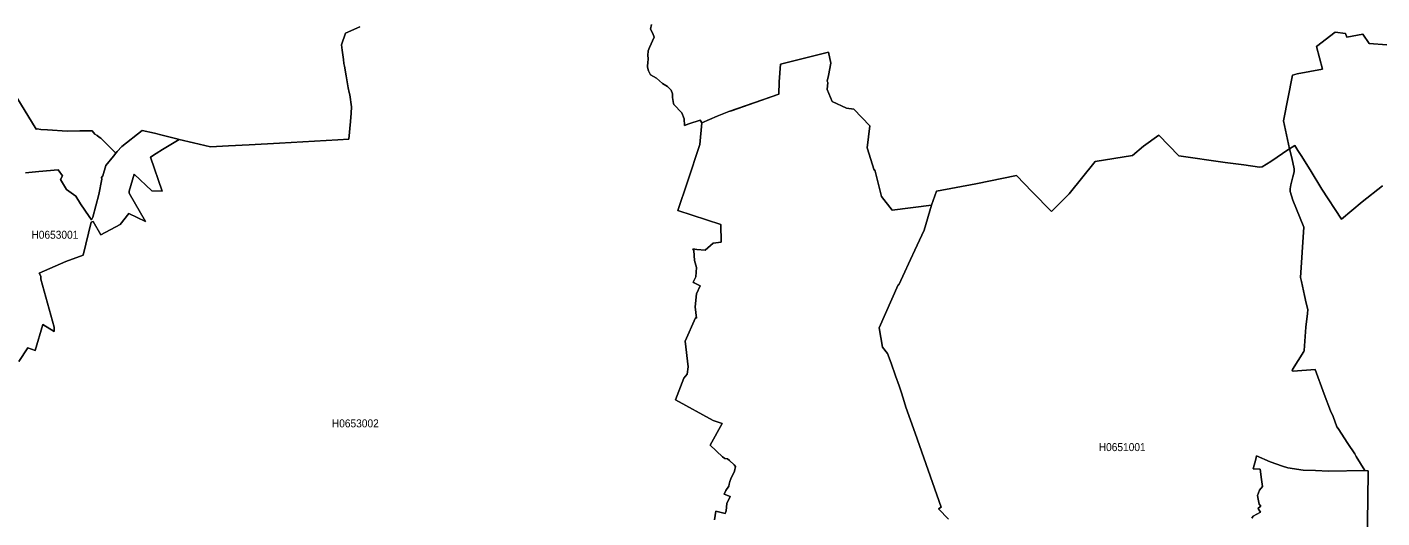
# Model space of a CAD drawing. Extents: x 369010 to 739155, y 6377141 to 6616555.
# Drawn here: x 545403 to 562331, y 6581459 to 6587599 of the extents above; entities that cross this region are included whole.
import ezdxf
from ezdxf.enums import TextEntityAlignment as Align

# ---------------------------------------------------------------- set-up
doc = ezdxf.new("R2010")
doc.units = 0
doc.header["$LTSCALE"] = 40
doc.layers.add('1', color=7, linetype='Continuous', lineweight=13)
doc.layers.add('2', color=7, linetype='Continuous')

msp = doc.modelspace()

# ---------------------------------------------------------------- linework, layer by layer
at = {"layer": '1'}
for points in [[(553616.01, 6586368.33), (553614.36, 6586450.25), (553583.74, 6586525.89), (553485.26, 6586630.49), (553477.82, 6586644.06), (553466.56, 6586716.38), (553467.72, 6586764.38), (553449.02, 6586810.72), (553402.68, 6586854.74), (553341.61, 6586893.97), (553266.14, 6586958.02), (553193.65, 6587002.87), (553167.17, 6587052.02), (553152.6, 6587095.72), (553153.93, 6587119.55), (553160.38, 6587146.69), (553164.02, 6587203.79), (553160.71, 6587243.51), (553163.19, 6587301.77), (553177.59, 6587341.66), (553238, 6587473.56), (553221.45, 6587518.25), (553190.5, 6587574.02), (553203.25, 6587632.28)], [(553203.25, 6587632.28), (553190.5, 6587574.02), (553221.45, 6587518.25), (553238, 6587473.56), (553177.59, 6587341.66), (553163.19, 6587301.77), (553160.71, 6587243.51), (553164.02, 6587203.79), (553160.38, 6587146.69), (553153.93, 6587119.55), (553152.6, 6587095.72), (553167.17, 6587052.02), (553193.65, 6587002.87), (553266.14, 6586958.02), (553341.61, 6586893.97), (553402.68, 6586854.74), (553449.02, 6586810.72), (553467.72, 6586764.38), (553466.56, 6586716.38), (553477.82, 6586644.06), (553485.26, 6586630.49), (553583.74, 6586525.89), (553614.36, 6586450.25), (553616.01, 6586368.33), (553671.29, 6586386.86), (553810.98, 6586435.03), (553823.06, 6586415.99), (553834.15, 6586398.78), (554025.3, 6586485.17), (554169.95, 6586540.62), (554203.88, 6586552.53), (554797.38, 6586760.41), (554798.54, 6586911.84), (554814.92, 6587133.62), (555416.53, 6587285.55), (555445.66, 6587145.37), (555416.53, 6586993.44), (555400.15, 6586920.28), (555408.09, 6586903.4), (555397.99, 6586817.51), (555462.38, 6586669.38), (555639.96, 6586584.14), (555731.48, 6586570.57), (555932.9, 6586364.85), (555899.97, 6586087.96), (555986.36, 6585810.08), (555995.96, 6585812.23), (556076.56, 6585477.75), (556211.78, 6585308.27), (556702.99, 6585371), (556765.55, 6585544.45), (557258.26, 6585639.78), (557763.54, 6585741.07), (557962.48, 6585538.66), (558203.78, 6585291.72), (558422.08, 6585514.33), (558748.46, 6585916.83), (559212.7, 6585993.63), (559351.22, 6586107), (559543.87, 6586247.01), (559795.6, 6585989.32), (560372.22, 6585906.24), (560606.9, 6585875.46), (560801.87, 6585846.33), (560834.97, 6585849.31), (560941.88, 6585917.83), (561168.95, 6586070.42), (561176.73, 6586075.22), (561101.1, 6586427.25), (561212.15, 6586996.08), (561271.4, 6587012.47), (561588.84, 6587072.22), (561513.7, 6587354.73), (561747.22, 6587535.63), (561876.65, 6587517.59), (561891.71, 6587472.24)], [(549560.01, 6587601.83), (549381.76, 6587522.22), (549333.1, 6587377.74), (549340.55, 6587309.05), (549355.61, 6587193.86), (549361.57, 6587142.89), (549368.52, 6587107.47), (549387.39, 6586987.97), (549416.02, 6586838.19), (549428.43, 6586780.76), (549433.73, 6586750.97), (549457.72, 6586602.68), (549452.76, 6586519.76), (549443.66, 6586416.32), (549420.65, 6586195.87), (549285.1, 6586188.42), (548992.33, 6586170.38), (548558.21, 6586148.37), (548175.4, 6586124.71), (547920.69, 6586114.44), (547696.1, 6586098.56), (547482.27, 6586149.7), (547300.88, 6586194.22), (547092.84, 6586067.44), (547016.54, 6586017.29), (546943.06, 6585972.77), (547088.87, 6585547.26), (546961.76, 6585550.24), (546741.64, 6585757.62), (546678.91, 6585547.26), (546677.09, 6585521.11), (546883.97, 6585167.93), (546675.27, 6585266.73), (546565.38, 6585131.02), (546325.73, 6585000.44), (546228.91, 6585168.09), (546202.76, 6585158.82), (546102.63, 6584745.56), (545887.47, 6584666.28), (545554.31, 6584521.47), (545574.17, 6584481.75), (545574.17, 6584447.16), (545742.33, 6583843.07), (545742.66, 6583790.77), (545599.33, 6583876.66), (545502.68, 6583551.12), (545413.47, 6583588.36), (545301.09, 6583413.75)], [(545903.53, 6586296.66), (546059.76, 6586298.98), (546215.83, 6586302.62), (546249.1, 6586257.94), (546279.72, 6586240.56), (546304.54, 6586222.85), (546323.58, 6586207.13), (546406.49, 6586127.19), (546413.28, 6586120.24), (546513.24, 6586022.76), (546528.8, 6586041.79), (546587.55, 6586105.18), (546841.93, 6586306.76), (546996.18, 6586271.18), (547091.85, 6586244.7), (547289.95, 6586196.87), (547300.88, 6586194.22), (547482.27, 6586149.7), (547696.1, 6586098.56), (547920.69, 6586114.44), (548175.4, 6586124.71), (548558.21, 6586148.37), (548992.33, 6586170.38), (549285.1, 6586188.42), (549420.65, 6586195.87), (549443.66, 6586416.32), (549452.76, 6586519.76), (549457.72, 6586602.68), (549433.73, 6586750.97), (549428.43, 6586780.76), (549416.02, 6586838.19), (549387.39, 6586987.97), (549368.52, 6587107.47), (549361.57, 6587142.89), (549355.61, 6587193.86), (549340.55, 6587309.05), (549333.1, 6587377.74), (549381.76, 6587522.22), (549560.01, 6587601.83)], [(562394.51, 6587378.07), (562170.25, 6587394.12), (562093.62, 6587511.46), (561891.71, 6587472.24), (561876.65, 6587517.59), (561747.22, 6587535.63), (561513.7, 6587354.73), (561588.84, 6587072.22), (561271.4, 6587012.47), (561212.15, 6586996.08), (561101.1, 6586427.25), (561176.73, 6586075.22), (561178.06, 6586076.05), (561242.6, 6586115.77), (561280.67, 6586053.04)], [(561891.71, 6587472.24), (562093.62, 6587511.46), (562170.25, 6587394.12), (562394.51, 6587378.07)], [(555986.36, 6585810.08), (555899.97, 6586087.96), (555932.9, 6586364.85), (555731.48, 6586570.57), (555639.96, 6586584.14), (555462.38, 6586669.38), (555397.99, 6586817.51), (555408.09, 6586903.4), (555400.15, 6586920.28), (555416.53, 6586993.44), (555445.66, 6587145.37), (555416.53, 6587285.55), (554814.92, 6587133.62), (554798.54, 6586911.84), (554797.38, 6586760.41), (554169.95, 6586540.62), (554025.3, 6586485.17), (553834.15, 6586398.78)], [(545184.58, 6586865.67), (545516.74, 6586320.99), (545526.51, 6586326.95), (545526.84, 6586326.45), (545573.68, 6586317.02), (545656.43, 6586314.21), (545903.53, 6586296.66)], [(545382.35, 6585777.15), (545548.19, 6585791.55), (545791.48, 6585812.9), (545843.45, 6585739.08), (545820.28, 6585690.59), (545895.91, 6585567.45), (546009.95, 6585483.05), (546071.51, 6585388.71), (546177.44, 6585227.18), (546207.06, 6585185.64), (546225.76, 6585220.39), (546298.92, 6585504.89), (546337.31, 6585694.4), (546332.02, 6585715.75), (546348.57, 6585737.43), (546384.98, 6585868.84), (546482.79, 6585985.35), (546513.24, 6586022.76), (546413.28, 6586120.24), (546406.49, 6586127.19), (546323.58, 6586207.13), (546304.54, 6586222.85), (546279.72, 6586240.56), (546249.1, 6586257.94), (546215.83, 6586302.62), (546059.76, 6586298.98), (545903.53, 6586296.66), (545656.43, 6586314.21), (545573.68, 6586317.02), (545526.84, 6586326.45), (545526.51, 6586326.95), (545516.74, 6586320.99), (545184.58, 6586865.67)], [(545301.09, 6583413.75), (545413.47, 6583588.36), (545502.68, 6583551.12), (545599.33, 6583876.66), (545742.66, 6583790.77), (545742.33, 6583843.07), (545574.17, 6584447.16), (545574.17, 6584481.75), (545554.31, 6584521.47), (545887.47, 6584666.28), (546102.63, 6584745.56), (546202.76, 6585158.82), (546228.91, 6585168.09), (546325.73, 6585000.44), (546565.38, 6585131.02), (546675.27, 6585266.73), (546883.97, 6585167.93), (546677.09, 6585521.11), (546678.91, 6585547.26), (546741.64, 6585757.62), (546961.76, 6585550.24), (547088.87, 6585547.26), (546943.06, 6585972.77), (547016.54, 6586017.29), (547092.84, 6586067.44), (547300.88, 6586194.22), (547289.95, 6586196.87), (547091.85, 6586244.7), (546996.18, 6586271.18), (546841.93, 6586306.76), (546587.55, 6586105.18), (546528.8, 6586041.79), (546513.24, 6586022.76), (546482.79, 6585985.35), (546384.98, 6585868.84), (546348.57, 6585737.43), (546332.02, 6585715.75), (546337.31, 6585694.4), (546298.92, 6585504.89), (546225.76, 6585220.39), (546207.06, 6585185.64), (546177.44, 6585227.18), (546071.51, 6585388.71), (546009.95, 6585483.05), (545895.91, 6585567.45), (545820.28, 6585690.59), (545843.45, 6585739.08), (545791.48, 6585812.9), (545548.19, 6585791.55), (545382.35, 6585777.15)], [(553991.38, 6581434.49), (554006.44, 6581542.4), (554123.61, 6581513.43), (554136.36, 6581547.03), (554146.78, 6581638.72), (554186.17, 6581724.78), (554114.35, 6581756.06), (554135.2, 6581800.25), (554169.95, 6581854.7), (554176.91, 6581881.51), (554181.54, 6581912.79), (554196.77, 6581947.55), (554240.79, 6582044.04), (554252.38, 6582101.97), (554237.31, 6582122.98), (554179.39, 6582179.09), (554154.56, 6582195.97), (554121.79, 6582203.92), (554090.18, 6582223.28), (553937.26, 6582368.59), (554088.36, 6582638.53), (553973.34, 6582676.43), (553506.12, 6582936.11), (553610.05, 6583208.36), (553651.43, 6583256.02), (553663.35, 6583348.87), (553623.13, 6583668.3), (553754.04, 6583962.89), (553765.63, 6583956.44), (553748.75, 6584100.43), (553766.12, 6584262.79), (553813.13, 6584362.25), (553737.33, 6584400.15), (553726.24, 6584407.44), (553757.52, 6584472.98), (553763.64, 6584533.05), (553767.61, 6584589.49), (553741.46, 6584679.69), (553733.69, 6584805.31), (553722.27, 6584826), (553772.75, 6584817.89), (553873.54, 6584807.62), (553976.48, 6584895.84), (554073.96, 6584907.26), (554069.33, 6585128.37), (553532.27, 6585305.3), (553653.58, 6585663.78), (553807.5, 6586130.33), (553834.15, 6586398.78), (553810.98, 6586435.03), (553671.29, 6586386.86), (553616.01, 6586368.33)], [(553834.15, 6586398.78), (553807.5, 6586130.33), (553653.58, 6585663.78), (553532.27, 6585305.3), (554069.33, 6585128.37), (554073.96, 6584907.26), (553976.48, 6584895.84), (553873.54, 6584807.62), (553772.75, 6584817.89), (553722.27, 6584826), (553733.69, 6584805.31), (553741.46, 6584679.69), (553767.61, 6584589.49), (553763.64, 6584533.05), (553757.52, 6584472.98), (553726.24, 6584407.44), (553737.33, 6584400.15), (553813.13, 6584362.25), (553766.12, 6584262.79), (553748.75, 6584100.43), (553765.63, 6583956.44), (553754.04, 6583962.89), (553623.13, 6583668.3), (553663.35, 6583348.87), (553651.43, 6583256.02), (553610.05, 6583208.36), (553506.12, 6582936.11), (553973.34, 6582676.43), (554088.36, 6582638.53), (553937.26, 6582368.59), (554090.18, 6582223.28), (554121.79, 6582203.92), (554154.56, 6582195.97), (554179.39, 6582179.09), (554237.31, 6582122.98), (554252.38, 6582101.97), (554240.79, 6582044.04), (554196.77, 6581947.55), (554181.54, 6581912.79), (554176.91, 6581881.51), (554169.95, 6581854.7), (554135.2, 6581800.25), (554114.35, 6581756.06), (554186.17, 6581724.78), (554146.78, 6581638.72), (554136.36, 6581547.03), (554123.61, 6581513.43), (554006.44, 6581542.4), (553991.38, 6581434.49)], [(560812.79, 6581531.14), (560789.62, 6581566.56), (560786.8, 6581580.13), (560816.93, 6581605.95), (560799.22, 6581630.61), (560782.83, 6581691.85), (560777.37, 6581740.84), (560803.19, 6581804.89), (560840.1, 6581852.72), (560825.7, 6581938.45), (560809.31, 6582068.04), (560720.77, 6582072.01), (560756.19, 6582192), (560764.46, 6582235.53), (560933.44, 6582162.04), (561088.68, 6582104.78), (561154.89, 6582085.75), (561347.04, 6582054.3), (561500.95, 6582050.16), (561665.63, 6582042.05), (562116.13, 6582052.65), (562008.22, 6582227.09), (561991.18, 6582258.53), (561903.96, 6582390.94), (561782.97, 6582578.12), (561768.41, 6582597.48), (561721.57, 6582726.74), (561689.63, 6582798.41), (561611.35, 6583005.45), (561498.14, 6583314.78), (561220.26, 6583294.42), (561210.66, 6583298.39), (561212.15, 6583314.78), (561355.15, 6583539.7), (561358.62, 6583553.27), (561382.45, 6583844.89), (561399.17, 6584017.67), (561405.62, 6584066.17), (561386.26, 6584145.28), (561361.93, 6584240.11), (561324.53, 6584415.88), (561313.6, 6584466.19), (561355.15, 6585095.77), (561217.45, 6585435.05), (561182.86, 6585542.63), (561182.86, 6585574.9), (561194.11, 6585626.54), (561216.78, 6585726.67), (561232.84, 6585789.73), (561232.84, 6585823.65), (561205.53, 6585962.51), (561178.06, 6586076.05), (561168.95, 6586070.42), (560941.88, 6585917.83), (560834.97, 6585849.31), (560801.87, 6585846.33), (560606.9, 6585875.46), (560372.22, 6585906.24), (559795.6, 6585989.32), (559543.87, 6586247.01), (559351.22, 6586107), (559212.7, 6585993.63), (558748.46, 6585916.83), (558422.08, 6585514.33), (558203.78, 6585291.72), (557962.48, 6585538.66), (557763.54, 6585741.07), (557258.26, 6585639.78), (556765.55, 6585544.45), (556702.99, 6585371)], [(562336.58, 6585611.81), (562086.18, 6585411.05), (561827.49, 6585194.9), (561579.9, 6585572.58), (561433.1, 6585814.05), (561320.22, 6585990.65), (561280.67, 6586053.04), (561242.6, 6586115.77), (561178.06, 6586076.05)], [(561178.06, 6586076.05), (561205.53, 6585962.51), (561232.84, 6585823.65), (561232.84, 6585789.73), (561216.78, 6585726.67), (561194.11, 6585626.54), (561182.86, 6585574.9), (561182.86, 6585542.63), (561217.45, 6585435.05), (561355.15, 6585095.77), (561313.6, 6584466.19), (561324.53, 6584415.88), (561361.93, 6584240.11), (561386.26, 6584145.28), (561405.62, 6584066.17), (561399.17, 6584017.67), (561382.45, 6583844.89), (561358.62, 6583553.27), (561355.15, 6583539.7), (561212.15, 6583314.78), (561210.66, 6583298.39), (561220.26, 6583294.42), (561498.14, 6583314.78), (561611.35, 6583005.45), (561689.63, 6582798.41), (561721.57, 6582726.74), (561768.41, 6582597.48), (561782.97, 6582578.12), (561903.96, 6582390.94), (561991.18, 6582258.53), (562008.22, 6582227.09), (562116.13, 6582052.65), (562159.49, 6582048.67), (562160.82, 6582023.52), (562144.93, 6581093.72)], [(561280.67, 6586053.04), (561320.22, 6585990.65), (561433.1, 6585814.05), (561579.9, 6585572.58), (561827.49, 6585194.9), (562086.18, 6585411.05), (562336.58, 6585611.81)], [(556916.49, 6581445.25), (556789.22, 6581571.36), (556825.63, 6581592.54), (556501.08, 6582518.21), (556384.4, 6582843.75), (556349.31, 6582957.79), (556325.64, 6583037.56), (556297.67, 6583112.7), (556252.49, 6583236.33), (556197.71, 6583392.9), (556154.51, 6583513.88), (556092.28, 6583593.98), (556048.59, 6583835.29), (556285.59, 6584375.99), (556293.37, 6584373.18), (556343.35, 6584483.9), (556441.66, 6584691.28), (556495.12, 6584807.79), (556611.8, 6585056.87), (556702.99, 6585371), (556211.78, 6585308.27), (556076.56, 6585477.75), (555995.96, 6585812.23), (555986.36, 6585810.08)], [(556702.99, 6585371), (556611.8, 6585056.87), (556495.12, 6584807.79), (556441.66, 6584691.28), (556343.35, 6584483.9), (556293.37, 6584373.18), (556285.59, 6584375.99), (556048.59, 6583835.29), (556092.28, 6583593.98), (556154.51, 6583513.88), (556197.71, 6583392.9), (556252.49, 6583236.33), (556297.67, 6583112.7), (556325.64, 6583037.56), (556349.31, 6582957.79), (556384.4, 6582843.75), (556501.08, 6582518.21), (556825.63, 6581592.54), (556789.22, 6581571.36), (556916.49, 6581445.25)], [(562144.93, 6581093.72), (562160.82, 6582023.52), (562159.49, 6582048.67), (562116.13, 6582052.65), (561665.63, 6582042.05), (561500.95, 6582050.16), (561347.04, 6582054.3), (561154.89, 6582085.75), (561088.68, 6582104.78), (560933.44, 6582162.04), (560764.46, 6582235.53), (560756.19, 6582192), (560720.77, 6582072.01), (560809.31, 6582068.04), (560825.7, 6581938.45), (560840.1, 6581852.72), (560803.19, 6581804.89), (560777.37, 6581740.84), (560782.83, 6581691.85), (560799.22, 6581630.61), (560816.93, 6581605.95), (560786.8, 6581580.13), (560789.62, 6581566.56), (560812.79, 6581531.14), (560721.43, 6581479.34), (560706.53, 6581457.49)], [(560706.53, 6581457.49), (560721.43, 6581479.34), (560812.79, 6581531.14)]]:
    msp.add_lwpolyline(points, dxfattribs=at)

# ---------------------------------------------------------------- texts
at = {"layer": '2', "width": 0.95}
for s, p in [('H0653001', (545749.85, 6584950.98)), ('H0653002', (549503.79, 6582591.63)), ('H0651001', (559085.86, 6582294.7))]:
    msp.add_text(s, height=100, dxfattribs=at).set_placement(p, align=Align.CENTER)

doc.saveas('drawing.dxf')
